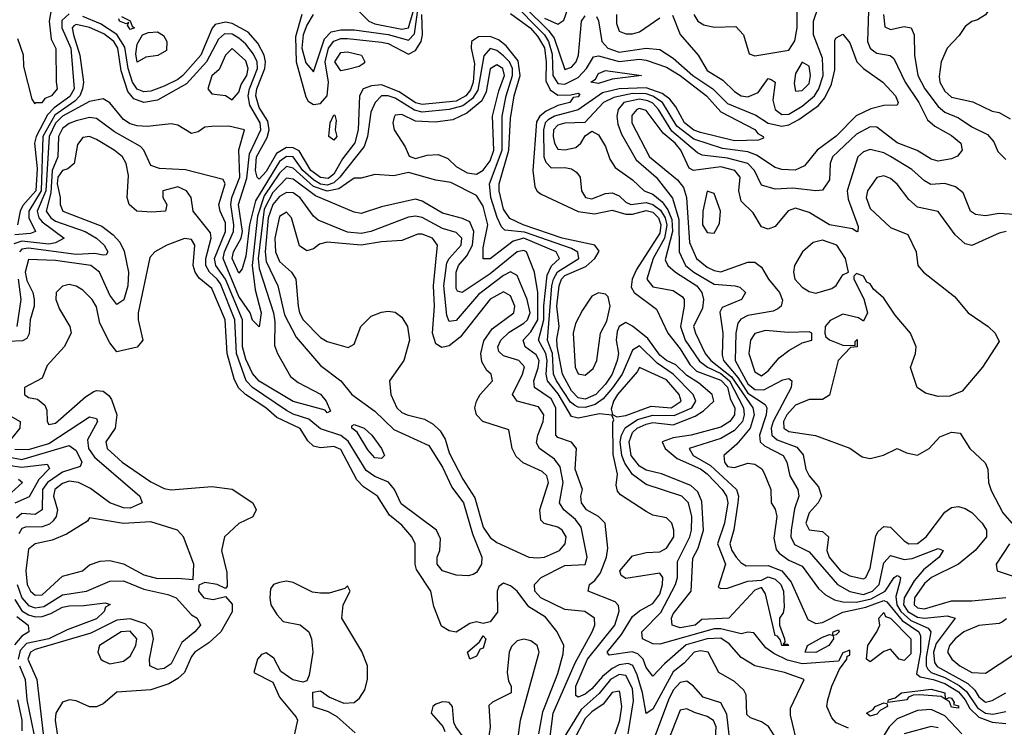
# Model space of a CAD drawing. Header units: inches. Extents: x 2380053 to 2584298, y 380219 to 546618.
# Tile 739 of 788: x 2555364 to 2558265, y 471309 to 473394. Entities that reach past the tile are written whole.
import ezdxf

# ---------------------------------------------------------------- set-up
doc = ezdxf.new("R2010")
doc.units = ezdxf.units.IN
doc.header["$MEASUREMENT"] = 0
doc.layers.add('C5457', color=7, linetype='Continuous')

msp = doc.modelspace()

# ---------------------------------------------------------------- linework, layer by layer
at = {"layer": 'C5457', "color": 2}
for points, elevation in [([(2556312, 473472), (2556392.4, 473390), (2556410, 473382), (2556490, 473366.1), (2556510, 473370.2), (2556550, 473510.3)], 14), ([(2557350.4, 473410), (2557362, 473390), (2557379.5, 473379.5), (2557410, 473372), (2557474.1, 473374.1), (2557497.1, 473350), (2557514, 473294), (2557530, 473288), (2557630, 473304.9), (2557648.3, 473331.7), (2557654.5, 473370), (2557655.8, 473470)], 22), ([(2556810, 473450.3), (2556910.1, 473350), (2556922.7, 473330), (2556932.9, 473292.9), (2556935.1, 473230), (2556950, 473206.3), (2556970, 473204.4), (2557010, 473224.3), (2557034.6, 473250), (2557055.2, 473284.8), (2557070, 473287.9), (2557130, 473271.3), (2557190, 473277.6), (2557210, 473275.4), (2557270, 473254.2), (2557310, 473230.2), (2557388.2, 473170), (2557430, 473122.8), (2557530, 473070.2), (2557538.7, 473058.7), (2557554.8, 473050), (2557555.3, 473044.7), (2557541, 473039), (2557470, 473037.6), (2557370, 473061.7), (2557350, 473068.5), (2557322.5, 473090), (2557297.8, 473137.8), (2557279.6, 473159.6), (2557256.7, 473176.7), (2557210, 473193.2), (2557130, 473190.5), (2557081.3, 473178.7), (2557010, 473129), (2556939.5, 473110), (2556920.9, 473099.1), (2556912.3, 473090), (2556907.3, 473070), (2556908.7, 472990), (2556914.3, 472974.3), (2556930, 472957.4), (2556970, 472959), (2556990, 472954.6), (2557004.9, 472944.9), (2557015.8, 472930), (2557019.1, 472890), (2557031.3, 472870), (2557050, 472866), (2557090, 472882.3), (2557110, 472884.4), (2557130, 472875.6), (2557150, 472856.5), (2557164.9, 472850), (2557210, 472855), (2557230, 472849.6), (2557252.6, 472832.6), (2557266.4, 472810), (2557271.3, 472788.7), (2557264.4, 472750), (2557230.2, 472690), (2557212.4, 472630), (2557230, 472607), (2557290, 472596.4), (2557317, 472577), (2557322, 472570), (2557322, 472550), (2557311, 472490), (2557324.8, 472450), (2557367.6, 472387.6), (2557391.2, 472370), (2557430, 472351.4), (2557455.7, 472330), (2557497, 472250), (2557499.1, 472230), (2557494.2, 472210), (2557470, 472183.7), (2557430, 472159.8), (2557337.1, 472130), (2557348.8, 472110), (2557400, 472080), (2557476, 472010), (2557482.2, 471990), (2557480.6, 471970), (2557468.8, 471891.1), (2557456.5, 471850), (2557462, 471830), (2557475.3, 471810), (2557490, 471793.1), (2557504.7, 471784.7), (2557570, 471785.3), (2557610.1, 471770.1), (2557636.8, 471736.8), (2557686.3, 471626.3), (2557710, 471614.3), (2557730, 471618), (2557790, 471648.6), (2557857.1, 471662.9), (2557910, 471682.8), (2557918.8, 471678.8), (2557963.9, 471623.9), (2558013.5, 471590), (2558018.5, 471578.5), (2558018.5, 471530), (2558006.2, 471466.2), (2558017.4, 471457.4), (2558055.8, 471450), (2558090, 471437.5), (2558130, 471413.7), (2558150, 471390.1), (2558164.2, 471364.2), (2558190, 471338.9), (2558230, 471324.3), (2558270, 471319.6)], 10), ([(2556910, 473398.5), (2556950, 473381.3), (2556967, 473393), (2556993.4, 473466.6)], 18), ([(2557866.3, 473450), (2557862.2, 473330), (2557870.2, 473310.2), (2557881.2, 473301.2), (2557890, 473295.6), (2557928.7, 473288.7), (2557940.3, 473280.3), (2557973.6, 473210), (2558013.8, 473150), (2558039.4, 473099.4), (2558060.3, 473080.2), (2558110, 473053.4), (2558137.3, 473030), (2558141, 473010), (2558127.5, 472992.5), (2558110, 472983.7), (2558070, 472977), (2558050, 472982.9), (2558008.5, 473008.5), (2557950, 473031.2), (2557890, 473077.6), (2557870, 473078.9), (2557830, 473056.4), (2557759.5, 472990), (2557752.2, 472970), (2557750, 472922), (2557730, 472892.3), (2557710, 472889.6), (2557642.5, 472897.5), (2557590, 472895.1), (2557550, 472906.6), (2557529.7, 472950), (2557510, 472970.7), (2557450, 472986.6), (2557374.7, 472994.7), (2557361.6, 473001.6), (2557286, 473066), (2557246, 473130), (2557230, 473148.1), (2557215.3, 473155.3), (2557190, 473160.4), (2557144.6, 473150), (2557127.8, 473130), (2557123.2, 473110), (2557126.3, 473086.3), (2557137.1, 473057.1), (2557181, 472981), (2557239, 472930), (2557288, 472868), (2557305.8, 472805.8), (2557307.3, 472710), (2557325.8, 472670), (2557350, 472650.2), (2557410, 472614.7), (2557472, 472610), (2557485.8, 472605.8), (2557502.8, 472590), (2557490.8, 472570), (2557434, 472546), (2557427.3, 472532.7), (2557435.8, 472470), (2557434.1, 472405.9), (2557437.7, 472390), (2557480.2, 472340.2), (2557510, 472293.6), (2557560.5, 472260.5), (2557565.8, 472250), (2557563.8, 472230), (2557543.5, 472170), (2557546.3, 472150), (2557558.6, 472138.6), (2557613.7, 472110), (2557624.6, 472090), (2557633.8, 472050), (2557657.4, 472010), (2557660.3, 471990), (2557646.9, 471953.1), (2557637.1, 471890), (2557636.5, 471870), (2557647.1, 471847.1), (2557690, 471826), (2557773.4, 471730), (2557810, 471709.3), (2557850, 471700.4), (2557877.4, 471710), (2557896.3, 471730), (2557910, 471793.4), (2557930, 471814.9), (2557970, 471803.2), (2557993.5, 471806.5), (2558070, 471835.5), (2558084.7, 471830), (2558073.4, 471810), (2558026.9, 471773.1), (2557999.7, 471740.3), (2557970.1, 471690), (2557968.6, 471670), (2557980.7, 471650), (2558010, 471633), (2558030, 471630.7), (2558097.2, 471637.2), (2558120.7, 471630), (2558064.3, 471555.7), (2558056.6, 471530), (2558060.1, 471500.1), (2558067.7, 471487.7), (2558157.8, 471437.8), (2558178.2, 471418.2), (2558190, 471398.9), (2558210, 471383.2), (2558230, 471387.6), (2558270, 471410.6)], 18), ([(2558296.1, 473463.9), (2558230, 473437.2), (2558210, 473408.7), (2558186.4, 473393.6), (2558170, 473389.2), (2558150, 473374), (2558132.3, 473347.7), (2558097.3, 473310), (2558079.1, 473270), (2558073, 473227), (2558075.8, 473210), (2558090, 473183.8), (2558110, 473165.7), (2558172.4, 473152.4), (2558230, 473124.9), (2558250, 473121), (2558282.5, 473102.5)], 26), ([(2555510, 473411.5), (2555488.4, 473391.6), (2555488, 473370), (2555515, 473310), (2555524.1, 473190), (2555512.1, 473167.9), (2555465.2, 473134.8), (2555446, 473114), (2555412.5, 473050), (2555408.1, 473030), (2555415.3, 472955.3), (2555411.3, 472890), (2555373, 472847), (2555365, 472830), (2555358, 472790)], 6), ([(2555457, 473423), (2555451.3, 473390), (2555456.8, 473336.8), (2555470.7, 473309.3), (2555471, 473211), (2555474.8, 473190), (2555458, 473170), (2555438.5, 473161.5), (2555429, 473149), (2555411, 473149), (2555410, 473146), (2555400.4, 473160.4), (2555376.4, 473256.4), (2555375.3, 473290), (2555358.3, 473338.3)], 2), ([(2556810, 473412.7), (2556868.4, 473370), (2556890, 473345.2), (2556910.8, 473310.8), (2556915.3, 473270), (2556914, 473214), (2556927.6, 473187.6), (2556950, 473172.1), (2556987.7, 473172.3), (2557010, 473177.3), (2557014.4, 473174.4), (2557010, 473166.9), (2556994.9, 473165.1), (2556984.9, 473150), (2556950, 473141.6), (2556915.3, 473124.7), (2556896.9, 473110), (2556886.7, 473093.3), (2556875.9, 472950), (2556881.7, 472901.7), (2556888.5, 472888.5), (2556900.4, 472880.4), (2557009.4, 472829.3), (2557057.8, 472822.2), (2557110, 472833.1), (2557150, 472821), (2557170, 472820.9), (2557210, 472831.8), (2557230, 472827.1), (2557246.4, 472810), (2557253.3, 472790), (2557250, 472765.1), (2557181.5, 472658.5), (2557168.9, 472630), (2557166.1, 472606.1), (2557174.9, 472590), (2557240.8, 472540.8), (2557273.4, 472470), (2557310, 472424.2), (2557338.2, 472378.2), (2557358.4, 472358.4), (2557430, 472331.6), (2557450, 472310.9), (2557457.9, 472277.9), (2557470.8, 472249.2), (2557470.1, 472229.9), (2557456.1, 472210), (2557430, 472193.1), (2557342.8, 472170), (2557290, 472162.3), (2557257.3, 472150), (2557266, 472130), (2557301.2, 472101.2), (2557370, 472070.9), (2557390, 472056.3), (2557434.4, 472010), (2557446.3, 471990), (2557450.2, 471970), (2557441.2, 471910), (2557420.3, 471850), (2557443.6, 471790), (2557422, 471722), (2557430, 471718), (2557450, 471719.3), (2557510, 471739.5), (2557550, 471742.8), (2557570, 471752.2), (2557590, 471745.3), (2557606.7, 471730), (2557614.3, 471710), (2557616.9, 471663.1), (2557613.7, 471646.3), (2557602.8, 471630), (2557602.8, 471610), (2557617.3, 471570), (2557618.8, 471561.2), (2557614, 471554), (2557626, 471554), (2557630.5, 471549.5), (2557609.7, 471550), (2557605.8, 471565.8), (2557597.2, 471577.2), (2557590, 471579), (2557561.7, 471701.7), (2557550, 471720.9), (2557530, 471713.2), (2557454, 471630), (2557373.7, 471626.3), (2557354, 471610), (2557310, 471601.8), (2557286.6, 471610), (2557284.2, 471630), (2557290, 471643), (2557342.9, 471710), (2557347.7, 471807.7), (2557362.9, 471837.1), (2557379.2, 471890), (2557374.3, 471974.3), (2557362.4, 472002.4), (2557341.6, 472021.6), (2557255.4, 472055.4), (2557210, 472066.6), (2557190, 472078.5), (2557165.8, 472110), (2557160.3, 472150), (2557170, 472177.6), (2557183.9, 472190), (2557210, 472202), (2557230, 472206.9), (2557290, 472200.7), (2557354, 472226), (2557378.9, 472241.1), (2557409.6, 472270), (2557404.2, 472290), (2557364.1, 472324.1), (2557330, 472345.6), (2557297.1, 472377.1), (2557270, 472389.9), (2557250, 472405.8), (2557214.9, 472454.9), (2557170, 472491.5), (2557150, 472502), (2557130.4, 472489.7), (2557124.4, 472475.6), (2557121.7, 472450), (2557128.8, 472410), (2557124.9, 472390), (2557110.2, 472350), (2557090, 472319.8), (2557061.5, 472290), (2557030, 472275.5), (2557010, 472279.4), (2556990, 472300.4), (2556963.7, 472350), (2556947.9, 472432.1), (2556947.1, 472452.9), (2556954, 472490), (2556946.3, 472550), (2556954, 472610), (2556961, 472630), (2556970, 472640.2), (2557032.7, 472667.3), (2557058.9, 472690), (2557071.7, 472711.7), (2557059, 472730), (2556962.9, 472750), (2556848, 472790), (2556808.3, 472808.3), (2556790, 472835.6), (2556776.5, 472890), (2556776.5, 472910), (2556805.5, 473010), (2556810, 473102.8), (2556820.9, 473170), (2556838.9, 473230), (2556832.9, 473272.9), (2556797, 473317), (2556774.8, 473334.8), (2556750, 473344.2), (2556716.1, 473343.9), (2556694.9, 473330), (2556694.3, 473310), (2556703.8, 473263.8), (2556700.4, 473210), (2556692.8, 473187.2), (2556679, 473170), (2556650, 473154.5), (2556550, 473143.8), (2556530, 473149.3), (2556481.9, 473181.9), (2556430, 473202), (2556400.5, 473199.5), (2556376.3, 473190), (2556364.9, 473170), (2556361.4, 473070), (2556351.5, 473031.5), (2556315.5, 472984.5), (2556290, 472939.4), (2556273.4, 472926.6), (2556250, 472929.4), (2556222.3, 472950), (2556187.3, 473007.3), (2556170, 473017), (2556150, 473017.5), (2556120.5, 472999.5), (2556090, 472946.6), (2556070, 472924.4), (2556064, 472930), (2556058.5, 472950), (2556062.1, 472990), (2556092.9, 473047.1), (2556098.9, 473070), (2556095.6, 473095.6), (2556070, 473135.1), (2556059.9, 473170), (2556062.7, 473190), (2556086.1, 473250), (2556088.1, 473270), (2556084.2, 473290), (2556065.3, 473325.3), (2556037.2, 473357.2), (2555990, 473382.9), (2555970, 473387.2), (2555940.3, 473379.7), (2555930.9, 473369.1), (2555898, 473290), (2555845, 473230), (2555830, 473217.7), (2555790, 473197.9), (2555750, 473183.4), (2555730, 473181.7), (2555709.9, 473189.9), (2555696.1, 473210), (2555684.1, 473250), (2555673.7, 473313.7), (2555650.4, 473350.4), (2555601.8, 473381.8), (2555550, 473403.4)], 6), ([(2556228.5, 473410), (2556210, 473378.3), (2556199.8, 473350), (2556195.6, 473310), (2556206.8, 473266.8), (2556230, 473240.4), (2556261.7, 473338.3), (2556281.6, 473358.4), (2556310, 473364.8), (2556350, 473364.4), (2556450, 473350.7), (2556510, 473333.8), (2556527.3, 473352.7), (2556538.1, 473430)], 10), ([(2556853.2, 473430), (2556922.5, 473362.5), (2556939.3, 473339.3), (2556970, 473247.2), (2556990, 473254), (2557003.5, 473270), (2557010.8, 473290), (2557019.7, 473390), (2557030, 473405.5)], 14), ([(2557287.5, 473407.5), (2557310.2, 473350.2), (2557363, 473290), (2557390, 473244.9), (2557436.1, 473216), (2557470, 473182.6), (2557490, 473170.3), (2557510, 473166.5), (2557540.1, 473179.9), (2557570, 473221), (2557578, 473218), (2557590.3, 473210.3), (2557583.4, 473156.6), (2557590.3, 473130), (2557610, 473115.2), (2557630, 473115.9), (2557670, 473139.7), (2557706, 473170), (2557718.8, 473190), (2557731.3, 473230), (2557730, 473281.2), (2557703.1, 473350), (2557703.5, 473390), (2557716.9, 473430)], 18), ([(2555663.6, 473403.6), (2555690, 473390.8), (2555695.3, 473375.3), (2555702, 473370), (2555690, 473365.2), (2555682, 473378), (2555686, 473386), (2555678, 473382), (2555658, 473390), (2555656.4, 473396.4)], 2), ([(2556195.2, 473410), (2556176.5, 473343.5), (2556178.8, 473270), (2556207.2, 473167.2), (2556213.7, 473153.7), (2556230, 473143.8), (2556250, 473147.2), (2556269.8, 473170.2), (2556273.8, 473210), (2556264.5, 473270), (2556273.9, 473310), (2556289.5, 473330.5), (2556310, 473338.5), (2556330, 473338.5), (2556430, 473328.4), (2556450, 473323.8), (2556510, 473292.7), (2556530, 473303.1), (2556547.4, 473330), (2556551.3, 473350), (2556549.2, 473410)], 6), ([(2557063.8, 473403.8), (2557070, 473391.3), (2557079.2, 473330), (2557097, 473310), (2557130, 473298.4), (2557210.3, 473310.3), (2557250, 473306), (2557290, 473280.9), (2557347.2, 473230), (2557406.9, 473190), (2557450, 473147.5), (2557533.3, 473113.3), (2557570, 473089.2), (2557610, 473080.9), (2557630, 473084.6), (2557660.2, 473099.8), (2557718.3, 473141.7), (2557736.5, 473163.5), (2557755.7, 473204.3), (2557766.3, 473246.3), (2557766, 473334), (2557770, 473341), (2557790, 473352), (2557810, 473326), (2557830.4, 473270), (2557850, 473250.4), (2557907.7, 473210), (2557944.9, 473170), (2557953, 473150), (2557950, 473142), (2557910, 473141.6), (2557871.7, 473131.7), (2557829.3, 473110.7), (2557770, 473051.1), (2557714.3, 473010), (2557676.9, 472963.1), (2557648.9, 472951.1), (2557610, 472952.4), (2557590, 472959.1), (2557535.2, 472995.2), (2557510, 473004.5), (2557434.7, 473014.7), (2557350, 473041.9), (2557300.6, 473080.6), (2557257.7, 473150), (2557230, 473168.4), (2557210, 473175.4), (2557170, 473176.9), (2557114.6, 473165.4), (2557084.2, 473150), (2557028.8, 473091.2), (2556970, 473089.6), (2556950, 473083), (2556937, 473070), (2556936, 473050), (2556940.3, 473030), (2556950, 473013), (2556970, 473010.5), (2557002.5, 473017.5), (2557017.2, 473030), (2557030, 473052), (2557050, 473066), (2557070, 473054.8), (2557090, 473021), (2557102.8, 472982.8), (2557118.8, 472958.8), (2557170, 472922), (2557204, 472890), (2557230, 472879.6), (2557257.1, 472857), (2557274.2, 472834.2), (2557285.3, 472805.3), (2557287.5, 472770), (2557266.4, 472686.4), (2557274, 472670), (2557296, 472650), (2557359.1, 472610), (2557374.2, 472590), (2557379.3, 472570), (2557375.9, 472544.1), (2557349.1, 472490), (2557355.5, 472470), (2557383.9, 472410), (2557400.2, 472390), (2557461.8, 472341.8), (2557524.2, 472250), (2557528.6, 472230), (2557516.3, 472190), (2557476.7, 472143.3), (2557438.8, 472110), (2557440.5, 472090), (2557450, 472077.3), (2557470, 472074.8), (2557510, 472087.3), (2557530, 472084), (2557550.4, 472070.3), (2557558, 472058), (2557577.3, 472010), (2557578.8, 471970), (2557590, 471951.3), (2557594.9, 471930), (2557585.8, 471865.8), (2557593, 471833), (2557601.8, 471821.8), (2557630, 471801.7), (2557670, 471783.8), (2557718, 471718), (2557738.8, 471698.9), (2557764.9, 471684.9), (2557790, 471678.8), (2557830, 471677.8), (2557872.9, 471687.1), (2557914.7, 471710), (2557940.9, 471750), (2557950, 471756.4), (2557954.3, 471754.3), (2557959.1, 471750), (2557957.7, 471737.7), (2557945.8, 471694.2), (2557949.1, 471670), (2557960.1, 471650), (2557990, 471623.3), (2558041.3, 471601.3), (2558048.4, 471590), (2558035.4, 471515.4), (2558034.6, 471490), (2558040, 471480), (2558050.3, 471470), (2558090, 471456), (2558132.5, 471432.5), (2558154.1, 471414.1), (2558186.4, 471366.4), (2558210, 471350.1), (2558232, 471348), (2558270, 471355.4)], 14), ([(2557122.4, 473410), (2557122.8, 473382.7), (2557130, 473360.7), (2557150, 473352.7), (2557170, 473352.4), (2557190, 473358.4), (2557250, 473399.5)], 18), ([(2557909.1, 473409.1), (2557913.2, 473373.2), (2557930, 473365.5), (2557970, 473374.4), (2557990.7, 473370), (2557999.3, 473350), (2558000.3, 473290), (2558010.3, 473230), (2558031.4, 473190), (2558070, 473138), (2558090, 473122), (2558130, 473105.2), (2558170, 473078.9), (2558216.2, 473056.2), (2558234.7, 473034.7), (2558246.2, 473006.2), (2558270, 472982)], 22), ([(2557805.8, 471305.8), (2557770, 471322.3), (2557757, 471337), (2557742.2, 471370), (2557745.7, 471390), (2557757.4, 471430), (2557779.6, 471480.4), (2557801.2, 471510), (2557802, 471518), (2557810, 471521), (2557810, 471536), (2557790, 471528.7), (2557776.3, 471503.7), (2557670, 471495.9), (2557626.2, 471506.2), (2557586.1, 471526.1), (2557563, 471543), (2557526.8, 471586.8), (2557510, 471589.4), (2557490, 471584.7), (2557430, 471598.9), (2557410, 471598.6), (2557250, 471554), (2557230, 471555.1), (2557199.5, 471570), (2557197.6, 471590), (2557253.3, 471646.7), (2557296.8, 471730), (2557302.1, 471750), (2557302.6, 471797.4), (2557339.1, 471870), (2557344, 471890), (2557344.4, 471930), (2557335.1, 471970), (2557314.7, 471990), (2557210, 472024.8), (2557170, 472054.2), (2557147.6, 472087.6), (2557138.8, 472110), (2557133.8, 472150), (2557137.3, 472170), (2557148.6, 472191.5), (2557184.1, 472215.9), (2557230, 472229.1), (2557292.5, 472227.5), (2557344.8, 472250), (2557356.8, 472270), (2557348.8, 472290), (2557290, 472349.8), (2557242.2, 472382.2), (2557190, 472433.1), (2557170, 472420.7), (2557139.5, 472350), (2557110.9, 472309.1), (2557083.1, 472276.9), (2557059.7, 472260.3), (2557030, 472251), (2557010, 472252.3), (2556998.5, 472258.4), (2556987.5, 472267.5), (2556945.8, 472330), (2556936.9, 472350), (2556933.6, 472410), (2556919.3, 472450), (2556932.4, 472610), (2556937.1, 472630), (2556949.1, 472650.9), (2557011.9, 472690), (2557008.8, 472708.8), (2556990, 472719.9), (2556851.5, 472768.5), (2556793.9, 472773.9), (2556783.9, 472783.9), (2556771, 472811), (2556752.5, 472870), (2556748.4, 472910), (2556785.8, 473010), (2556786.1, 473110), (2556797.3, 473170), (2556816.6, 473230), (2556816.2, 473250), (2556807.4, 473270), (2556790, 473288.2), (2556770, 473303.1), (2556750, 473309.7), (2556731.8, 473288.2), (2556713.9, 473186.1), (2556698.5, 473161.5), (2556670, 473140.7), (2556630, 473129.9), (2556550, 473121.6), (2556527.8, 473127.8), (2556470, 473163.2), (2556450, 473169.8), (2556430, 473169.7), (2556411.7, 473150), (2556398.6, 473121.4), (2556388.7, 473050), (2556379.1, 473020.9), (2556307.7, 472930), (2556290, 472913.8), (2556270, 472906.1), (2556250, 472909.9), (2556230, 472921.8), (2556198.3, 472950), (2556170, 472989.8), (2556150, 472991.1), (2556130, 472976.2), (2556059.2, 472860.8), (2556040.7, 472790), (2556030, 472697.2), (2556019.6, 472660.4), (2556010, 472647), (2555989.9, 472690), (2555994.5, 472710), (2556016.9, 472750), (2556020.4, 472770), (2556008.3, 472850), (2556033.3, 472926.7), (2556040.9, 472999.1), (2556074.6, 473070), (2556072.9, 473090), (2556042, 473142), (2556037.5, 473170), (2556041, 473190), (2556064.5, 473250), (2556063.6, 473270), (2556052.6, 473292.6), (2556030, 473322.4), (2556010, 473340.2), (2555990, 473351.3), (2555967.8, 473352.2), (2555950, 473337.3), (2555914, 473270), (2555855.2, 473204.8), (2555770, 473157.2), (2555730, 473150.6), (2555700.8, 473160.8), (2555682.3, 473182.3), (2555663.4, 473243.4), (2555653.5, 473310), (2555641, 473330), (2555612.2, 473352.2), (2555570, 473371.1), (2555530, 473379.8), (2555523.8, 473376.2), (2555519.1, 473370), (2555522.8, 473350), (2555541.6, 473290), (2555551.9, 473210), (2555549.5, 473190), (2555541.2, 473170), (2555526.1, 473153.9), (2555467.4, 473112.5), (2555432, 473050), (2555427.3, 472890), (2555390.7, 472830), (2555390.9, 472810), (2555410.3, 472770), (2555395.7, 472764.2), (2555350, 472759.9)], 10), ([(2557657.6, 471250), (2557635.5, 471344.5), (2557635.1, 471364.9), (2557675.3, 471450), (2557618, 471470), (2557530, 471489.7), (2557490, 471514.3), (2557454.5, 471554.5), (2557430, 471571.3), (2557390, 471569.9), (2557327.7, 471552.3), (2557263.7, 471496.3), (2557230, 471459.5), (2557210, 471485.2), (2557201.5, 471510), (2557185.3, 471525.3), (2557169.1, 471530.9), (2557101, 471521), (2557095.1, 471530), (2557137.4, 471582.6), (2557170, 471635.8), (2557190, 471652.2), (2557230, 471673.7), (2557250, 471701.6), (2557258.5, 471730), (2557259.5, 471750), (2557250, 471762.7), (2557150, 471747.8), (2557136, 471756), (2557132.3, 471770), (2557170, 471813.7), (2557210, 471823.7), (2557250, 471825.5), (2557270, 471837.1), (2557291.3, 471870), (2557291.8, 471890), (2557286, 471910), (2557270, 471926), (2557230, 471934.5), (2557210, 471944.5), (2557134.2, 471994.2), (2557125.1, 472005.1), (2557122, 472022), (2557125.1, 472054.9), (2557112.9, 472113), (2557111.4, 472208.5), (2557114.6, 472214.6), (2557109.2, 472229.2), (2557072.4, 472232.4), (2557010, 472219.8), (2556990, 472225.1), (2556951.2, 472291.2), (2556919, 472330), (2556914.9, 472350), (2556917.9, 472390), (2556914.7, 472410), (2556893.2, 472450), (2556908.6, 472510), (2556908.7, 472551.3), (2556918.5, 472641.5), (2556931.4, 472668.6), (2556954.7, 472690), (2556945.1, 472710), (2556850, 472749.9), (2556818.6, 472741.4), (2556750, 472689.7), (2556730, 472689.4), (2556730, 472722), (2556743.8, 472790), (2556730, 472845.1), (2556710, 472876), (2556634.6, 472914.6), (2556590, 472921.2), (2556510, 472944), (2556466.4, 472933.6), (2556410, 472938), (2556370, 472927.3), (2556350, 472927.3), (2556304.1, 472895.9), (2556270, 472888.7), (2556230, 472902.2), (2556170, 472956.8), (2556150, 472961.5), (2556130, 472942.3), (2556084.5, 472875.5), (2556065, 472815), (2556049, 472670), (2556058.1, 472598.1), (2556075.8, 472530), (2556070, 472488.7), (2556050, 472509), (2556043.1, 472530), (2556010, 472578.5), (2555963.2, 472690), (2555967.5, 472710), (2555993.6, 472770), (2555994.9, 472790), (2555985.9, 472850), (2555989.1, 472870), (2556012.5, 472930), (2556009.4, 473010.6), (2556026, 473070), (2555980.2, 473080.2), (2555930, 473079.3), (2555910, 473077.2), (2555890, 473064), (2555870, 473059), (2555830, 473082.9), (2555810, 473087.8), (2555739.7, 473079.7), (2555710, 473081.1), (2555690, 473087.1), (2555670, 473099.6), (2555630, 473149.4), (2555610, 473160.9), (2555570, 473152.8), (2555489.8, 473110.2), (2555470, 473088.8), (2555450.7, 473050), (2555441.3, 472890), (2555415.1, 472830), (2555420.2, 472810), (2555430, 472798.9), (2555494.8, 472750), (2555470, 472736.4), (2555450, 472732.7), (2555370, 472741.8), (2555346.7, 472733.3)], 14), ([(2558310, 472818.7), (2558250, 472822.6), (2558210, 472816.2), (2558180.1, 472820.1), (2558166, 472830), (2558144.2, 472884.2), (2558122, 472902), (2558090, 472911.2), (2558048.6, 472908.6), (2558030, 472919.6), (2557993.2, 472953.2), (2557930, 472991.1), (2557910, 473001.7), (2557870, 473011.5), (2557850, 473004.5), (2557833.4, 472990), (2557802.3, 472890), (2557805.2, 472865.2), (2557834.8, 472785.2), (2557834, 472770), (2557831.2, 472768.9), (2557818, 472778), (2557750, 472789.7), (2557690, 472826.3), (2557650, 472838.4), (2557628.8, 472831.2), (2557590, 472785.2), (2557570, 472777.2), (2557550, 472784), (2557525.1, 472825.1), (2557490, 472859.3), (2557483.1, 472890), (2557486.9, 472930), (2557471.4, 472950), (2557430, 472960.3), (2557349.7, 472949.7), (2557337.1, 472957.1), (2557311.7, 473010), (2557295.3, 473030), (2557259.9, 473059.9), (2557210, 473126.9), (2557190, 473132.7), (2557183, 473130), (2557167.7, 473112.3), (2557168.1, 473090), (2557220.2, 472990), (2557302, 472922), (2557320, 472900), (2557329.2, 472870), (2557337.3, 472737.3), (2557358, 472690), (2557390, 472664.9), (2557410, 472654.9), (2557430, 472651.4), (2557510, 472679.5), (2557530, 472679.3), (2557550, 472664.9), (2557570.3, 472630), (2557603.1, 472590), (2557612.2, 472567.8), (2557607.7, 472550), (2557598, 472542), (2557584.6, 472535.4), (2557510, 472522), (2557488.5, 472511.5), (2557480.2, 472499.8), (2557473.8, 472470), (2557472.1, 472390), (2557510, 472320.6), (2557530, 472303.9), (2557556.9, 472303.1), (2557612.8, 472332.8), (2557630, 472336.3), (2557638.8, 472330), (2557637.1, 472310), (2557584.1, 472210), (2557577.9, 472190), (2557580.2, 472170), (2557595.9, 472155.9), (2557654.4, 472134.4), (2557672.3, 472112.3), (2557680.3, 472070), (2557690.3, 472050.3), (2557718, 472018), (2557726.4, 471990), (2557717.1, 471970), (2557690, 471940.9), (2557680.3, 471910), (2557690, 471890.7), (2557730, 471885.5), (2557747.7, 471870), (2557742.3, 471830), (2557749.1, 471810), (2557783.1, 471770), (2557810, 471754.9), (2557850, 471746.4), (2557857.2, 471750), (2557870, 471778), (2557887.1, 471872.9), (2557894, 471886), (2557910, 471900.5), (2557930, 471898.4), (2557970, 471858.4), (2557984, 471850), (2558010, 471850.3), (2558035.4, 471870), (2558090, 471943), (2558110, 471956.3), (2558130, 471959.1), (2558150, 471953.4), (2558170, 471942), (2558200.5, 471910), (2558212.7, 471890), (2558212.7, 471870), (2558179.5, 471830), (2558130.2, 471789.8), (2558050.4, 471750), (2558030, 471732.9), (2558000.7, 471690), (2557999.6, 471670), (2558010, 471661.3), (2558030, 471657.8), (2558110, 471682), (2558170, 471682), (2558270, 471691.8)], 22), ([(2557596.8, 471270), (2557570.8, 471310.8), (2557550, 471325.1), (2557517.2, 471337.2), (2557507, 471347), (2557504.8, 471404.8), (2557498.3, 471418.3), (2557470, 471443.7), (2557424, 471470), (2557392.7, 471530), (2557370, 471534.5), (2557351, 471530), (2557322.4, 471497.6), (2557290, 471472.1), (2557230, 471362.4), (2557210, 471349.2), (2557199.4, 471410), (2557183.3, 471463.3), (2557170.4, 471490.5), (2557156.9, 471496.9), (2557130, 471492.7), (2557110, 471482.3), (2557081, 471459), (2557050, 471421.8), (2557030, 471406), (2557010, 471397.6), (2557002.7, 471402.7), (2557002.5, 471430), (2557036.8, 471510), (2557117.4, 471610), (2557130.9, 471650.9), (2557128.2, 471668.2), (2557118.9, 471678.9), (2557039.3, 471710), (2557042.7, 471730), (2557058.4, 471741.6), (2557075.6, 471764.4), (2557093, 471810), (2557097, 471837), (2557089.4, 471910), (2557069.3, 471930), (2557034.5, 471950), (2557019.6, 471970), (2557017.6, 471990), (2557022.9, 472010), (2557000.4, 472070), (2557004.5, 472130), (2556989.6, 472149.6), (2556950, 472162.9), (2556943.6, 472170), (2556943.5, 472250), (2556930, 472276.4), (2556880.5, 472310), (2556878.7, 472330), (2556892.1, 472367.9), (2556894.7, 472390), (2556886.1, 472406.1), (2556853.6, 472430), (2556847.8, 472450), (2556870, 472474.7), (2556890.6, 472509.4), (2556890.4, 472590.5), (2556880.5, 472650), (2556857, 472710), (2556850, 472714.3), (2556830, 472709.7), (2556750, 472645.7), (2556668, 472590), (2556654.5, 472594.5), (2556650, 472602), (2556649.8, 472650), (2556657.2, 472670), (2556681.8, 472698.2), (2556698.4, 472730), (2556702.5, 472770), (2556690, 472798.7), (2556668.8, 472808.8), (2556610, 472824), (2556550, 472859.1), (2556530, 472865.7), (2556430, 472842.4), (2556370, 472822.9), (2556350, 472827), (2556235.2, 472875.2), (2556170, 472924), (2556150, 472927.1), (2556110, 472884.7), (2556084.5, 472835.5), (2556067.1, 472690), (2556070, 472660.7), (2556112.3, 472530), (2556116.1, 472503.9), (2556114.4, 472434.4), (2556123.7, 472410), (2556162.2, 472342.2), (2556184.9, 472324.9), (2556250, 472290.4), (2556267.3, 472270), (2556279.8, 472240.2), (2556270, 472235.3), (2556263.7, 472243.7), (2556170, 472268.7), (2556070, 472328.9), (2556050, 472351.3), (2556030, 472393.3), (2556021, 472430), (2556020.7, 472510), (2555970.4, 472630), (2555942.1, 472670), (2555938.3, 472690), (2555970.5, 472770), (2555970, 472796), (2555954.7, 472830), (2555950.9, 472850), (2555969.5, 472910), (2555963.7, 472923.7), (2555852.1, 472952.1), (2555775.8, 472955.8), (2555750, 472964.5), (2555729.7, 473009.8), (2555720.1, 473020.1), (2555643.3, 473063.3), (2555590, 473103.5), (2555570, 473106.2), (2555530, 473096.5), (2555510, 473088.6), (2555490, 473073.5), (2555478.8, 473050), (2555476.5, 472990), (2555460.1, 472950), (2555456, 472884), (2555442.5, 472830), (2555455.8, 472810), (2555470, 472800.2), (2555557.1, 472770), (2555590.8, 472750.8), (2555613.4, 472730), (2555624, 472710), (2555618.4, 472701.6), (2555610, 472700.7), (2555585.5, 472705.5), (2555530, 472702.5), (2555390, 472720.4), (2555370, 472718.3), (2555363, 472710)], 18), ([(2556925.7, 471274.3), (2556936.2, 471350), (2557001.1, 471498.9), (2557051.3, 471590), (2557058.4, 471610), (2557058, 471630), (2557029.7, 471649.7), (2556970, 471656.3), (2556899.5, 471690), (2556882, 471710), (2556880.5, 471730), (2556900.9, 471750), (2556970, 471785.5), (2557030, 471788.4), (2557036.3, 471810), (2557018.5, 471898.5), (2557001.4, 471921.4), (2556967.6, 471950), (2556954.3, 471970), (2556965.8, 472030), (2556956.2, 472076.2), (2556939.5, 472099.5), (2556895.6, 472130), (2556887.3, 472147.3), (2556890.9, 472170), (2556906.4, 472210), (2556908.4, 472230), (2556892.9, 472252.9), (2556829.8, 472269.8), (2556816.3, 472290), (2556846, 472350), (2556851.6, 472371.6), (2556834.5, 472390), (2556790, 472403.5), (2556776.1, 472416.1), (2556772.8, 472430), (2556781.7, 472450), (2556806.2, 472473.8), (2556850, 472499.7), (2556860.3, 472510), (2556867.8, 472530), (2556859.3, 472570), (2556830, 472640.7), (2556810, 472650.9), (2556790, 472640.8), (2556715.7, 472584.3), (2556650, 472508.2), (2556630, 472504.5), (2556622.9, 472522.9), (2556613.7, 472610), (2556622.7, 472677.3), (2556629.3, 472690.8), (2556665.1, 472730), (2556666.9, 472750), (2556650, 472766.9), (2556610, 472779.3), (2556550, 472810.9), (2556530, 472815.6), (2556510, 472812.1), (2556398.8, 472770), (2556370, 472764.6), (2556330, 472767.9), (2556243.7, 472803.7), (2556230, 472815.1), (2556190, 472869.6), (2556170, 472884.4), (2556150, 472884.8), (2556130, 472872.8), (2556110, 472849.7), (2556096.2, 472810), (2556087.7, 472710), (2556090, 472682), (2556124.7, 472610), (2556144.1, 472524.2), (2556178.9, 472458.9), (2556250, 472374.8), (2556310.7, 472330), (2556342.8, 472290), (2556410, 472240.5), (2556466.4, 472186.4), (2556570, 472139.5), (2556610, 472075.8), (2556637, 472016.9), (2556671.3, 471970), (2556698.7, 471878.7), (2556725.3, 471810), (2556724.4, 471790), (2556710, 471765.2), (2556700.5, 471759.5), (2556685.2, 471754.8), (2556650, 471757), (2556610, 471769.6), (2556594.5, 471790), (2556594, 471810), (2556601.6, 471830), (2556603.9, 471863.9), (2556592.3, 471890), (2556487.6, 471967.6), (2556468, 472010), (2556450.9, 472030.9), (2556410, 472047.6), (2556385.2, 472065.2), (2556331.9, 472151.9), (2556310, 472169), (2556250, 472188.4), (2556216.4, 472216.5), (2556170, 472231.5), (2556150, 472242.9), (2556049.9, 472309.9), (2556031.5, 472330), (2556002.5, 472410), (2555998.1, 472510), (2555955.4, 472615.4), (2555946, 472630), (2555923.1, 472650), (2555912.7, 472670), (2555912.5, 472690), (2555928.7, 472750), (2555926.2, 472766.2), (2555875.1, 472830), (2555869, 472870), (2555856, 472890), (2555830, 472902), (2555786, 472890), (2555786, 472870), (2555798, 472850), (2555794, 472830), (2555753.3, 472826.7), (2555709.2, 472830), (2555686.6, 472850), (2555680.9, 472870), (2555684.5, 472935.5), (2555677.6, 472970), (2555667, 472990), (2555642.7, 473010), (2555590, 473040.7), (2555570, 473049.5), (2555550, 473046.6), (2555534, 473026), (2555524.4, 472970), (2555505.7, 472954.3), (2555490, 472949.7), (2555476.1, 472930), (2555474.4, 472910), (2555483.6, 472870), (2555483.1, 472850), (2555490.7, 472830), (2555606.2, 472786.2), (2555639.8, 472759.8), (2555658.6, 472738.6), (2555671.7, 472711.7), (2555684.5, 472650), (2555682.4, 472610), (2555671, 472569), (2555650, 472554.5), (2555630, 472582), (2555599.2, 472650), (2555574, 472670), (2555470, 472684.8), (2555390, 472687.3), (2555380.2, 472650), (2555385.3, 472625.3), (2555402.4, 472590), (2555407.1, 472570), (2555406.7, 472550), (2555394.9, 472510), (2555391.7, 472468.3), (2555384.9, 472455.1), (2555372.5, 472447.5), (2555330, 472446.3)], 22), ([(2558270.4, 472769.6), (2558250, 472765.1), (2558170, 472729), (2558150, 472733.2), (2558120.1, 472760.1), (2558070, 472829), (2558010, 472842), (2557984.4, 472864.4), (2557950, 472909.3), (2557930, 472926.6), (2557910, 472934), (2557890, 472929.4), (2557862.4, 472890), (2557858.4, 472870), (2557870, 472837.3), (2557930, 472782), (2557981, 472761), (2558005.5, 472710), (2558010.7, 472670), (2558027.3, 472650), (2558118.8, 472578.8), (2558158.8, 472530), (2558218, 472490), (2558238, 472470), (2558250, 472446), (2558201, 472370), (2558140.7, 472299.3), (2558104.7, 472284.7), (2558070, 472284), (2558033.6, 472293.6), (2558008.7, 472310), (2557988.8, 472368.9), (2558004, 472410), (2558006, 472430), (2557989.4, 472470), (2557943.9, 472523.9), (2557910, 472573.2), (2557880.2, 472600.2), (2557870, 472615.3), (2557860.2, 472620.2), (2557850, 472638), (2557830, 472646), (2557822, 472638), (2557822, 472630), (2557851.6, 472571.6), (2557862, 472530), (2557850, 472506), (2557835.3, 472515.3), (2557790, 472526.6), (2557752.3, 472507.7), (2557737.3, 472490), (2557736, 472470), (2557739.6, 472459.6), (2557750.6, 472450.6), (2557790, 472434.8), (2557826, 472434), (2557826, 472446), (2557832, 472452), (2557832, 472430), (2557812, 472428), (2557776, 472390), (2557750, 472288), (2557730, 472275.3), (2557690, 472275.1), (2557650, 472257.7), (2557624.7, 472230), (2557614.9, 472210), (2557615.8, 472190), (2557630, 472180.2), (2557708.7, 472168.7), (2557810, 472131.3), (2557846.4, 472106.4), (2557870, 472101), (2557909.1, 472110.9), (2557950, 472130.8), (2557977.3, 472117.3), (2558010, 472110.8), (2558044, 472130), (2558075.1, 472164.9), (2558110, 472178.8), (2558135.3, 472175.3), (2558164, 472130), (2558208.6, 472088.6), (2558216.4, 472070), (2558218.7, 472030), (2558226.4, 472006.4), (2558260.8, 471940.8), (2558288, 471910)], 26), ([(2556893.3, 471290), (2556905.5, 471354.5), (2556950, 471467.3), (2556965.1, 471525.1), (2556967.6, 471550), (2556947.8, 471590), (2556913.8, 471633.8), (2556864.1, 471664.1), (2556830, 471709.6), (2556810, 471725.6), (2556790, 471733.6), (2556775.9, 471724.1), (2556770.6, 471710), (2556771.9, 471648.2), (2556750, 471619.3), (2556730, 471615.1), (2556710, 471619.5), (2556690, 471614.5), (2556650, 471589.3), (2556630, 471592.7), (2556606.6, 471606.6), (2556584.5, 471664.5), (2556575.6, 471710), (2556533.7, 471773.7), (2556529.6, 471790), (2556529.6, 471849.6), (2556519.5, 471870), (2556490, 471904.5), (2556454, 471934), (2556418.7, 471990), (2556377.2, 472017.3), (2556357.7, 472037.7), (2556310, 472127.3), (2556290, 472136.4), (2556250, 472132.8), (2556230, 472137.6), (2556213.3, 472153.3), (2556190, 472189.6), (2556122.2, 472222.3), (2556089.7, 472250), (2556029.2, 472289.2), (2556009.2, 472309.2), (2555995.9, 472335.9), (2555975.4, 472410), (2555969.7, 472510), (2555930, 472602.4), (2555892.9, 472632.9), (2555881.2, 472650), (2555875.6, 472670), (2555879.6, 472730), (2555870, 472746), (2555850, 472749.4), (2555798, 472730), (2555762, 472710), (2555747.1, 472692.9), (2555712.7, 472530), (2555713, 472510), (2555726.8, 472450), (2555710, 472429.2), (2555650, 472415.3), (2555630, 472442), (2555600.1, 472500.1), (2555590, 472548), (2555578, 472570), (2555550, 472597.2), (2555530, 472609), (2555510, 472614), (2555490, 472608.7), (2555471.3, 472590), (2555470.8, 472570), (2555481.1, 472541.1), (2555511.3, 472490), (2555516, 472470), (2555494.8, 472430), (2555445.1, 472374.9), (2555430, 472338), (2555378, 472310), (2555378, 472290), (2555390, 472281), (2555416, 472276), (2555438, 472258), (2555443.5, 472243.5), (2555444.9, 472210), (2555450, 472201), (2555470, 472205.5), (2555557.5, 472282.5), (2555582, 472298), (2555590, 472301.6), (2555610, 472299.1), (2555627, 472287), (2555634.9, 472274.9), (2555650.4, 472230), (2555644.9, 472190), (2555618, 472150), (2555621.6, 472130), (2555666, 472090), (2555750, 472032.2), (2555790, 472012.2), (2555810, 472008.9), (2555930, 472018.7), (2555990, 472010.4), (2556051, 471970), (2556061, 471950), (2556050.6, 471929.4), (2556010, 471909.2), (2555967.3, 471870), (2555958.8, 471830), (2555974.8, 471765.2), (2555975.3, 471724.7), (2555970, 471718), (2555946, 471730), (2555910, 471735.3), (2555892, 471728), (2555891.3, 471710), (2555906.8, 471690), (2555934.5, 471685.5), (2555970, 471694), (2555990, 471672), (2555990.5, 471649.5), (2555956.4, 471590), (2555921.8, 471558.2), (2555880.4, 471530), (2555870, 471517), (2555849.3, 471470.7), (2555830, 471452.8), (2555803.2, 471436.8), (2555750, 471419.7), (2555650, 471412.3), (2555610, 471378), (2555590, 471369.3), (2555570, 471369.3), (2555530, 471386.6), (2555510.7, 471389.3), (2555490, 471382.7), (2555470.5, 471350), (2555469, 471330), (2555474.9, 471290)], 26), ([(2555359.1, 472630), (2555367.5, 472570), (2555355.2, 472490)], 18), ([(2555290, 472252.3), (2555365.3, 472210), (2555364.9, 472190), (2555332.4, 472150)], 22), ([(2555350, 472128.6), (2555390, 472128), (2555450, 472145.3), (2555570, 472223.8), (2555590, 472218.8), (2555593.4, 472210), (2555564, 472156), (2555566.5, 472130), (2555584.9, 472104.9), (2555718, 471990), (2555724.9, 471970), (2555690, 471954.7), (2555670, 471956), (2555629.9, 471969.9), (2555572.6, 472012.6), (2555537, 472030), (2555510, 472034.2), (2555490, 472027.1), (2555467.1, 472010), (2555463.9, 471990), (2555475.6, 471950), (2555471.7, 471930), (2555462.7, 471917.3), (2555452.2, 471907.8), (2555430, 471899.8), (2555380.9, 471899.1), (2555370, 471894.8), (2555361.4, 471878.6)], 22), ([(2555330, 472106.4), (2555370, 472098.4), (2555510, 472139), (2555530, 472124.4), (2555546.7, 472090), (2555542.5, 472077.5), (2555490, 472061), (2555446, 472030), (2555431.7, 472010), (2555430, 471949.6), (2555410, 471936), (2555370, 471939.3), (2555354.4, 471925.6)], 18), ([(2555330, 472081.6), (2555370, 472075.3), (2555444.5, 472084.5), (2555451.9, 472071.8), (2555420.8, 472039.2), (2555392.4, 471987.6), (2555350, 471969.8)], 14), ([(2555360.3, 472040.3), (2555372, 472030), (2555339.6, 472000.4)], 10), ([(2558280.3, 471850), (2558241, 471790), (2558244.7, 471770), (2558338.7, 471738.7)], 26), ([(2555356.6, 471730), (2555370.2, 471690), (2555390, 471667.9), (2555410, 471660.5), (2555435.5, 471664.4), (2555490, 471698.8), (2555561.2, 471710), (2555630, 471739.6), (2555670, 471740.2), (2555730, 471715.9), (2555800.4, 471700.4), (2555825.5, 471690), (2555870, 471640.4), (2555887.3, 471630), (2555896.3, 471610), (2555880.5, 471590), (2555841.4, 471558.6), (2555810, 471495.6), (2555790, 471482.6), (2555770, 471479.6), (2555747.3, 471490), (2555746.6, 471510), (2555758.7, 471570), (2555753.8, 471593.8), (2555733.3, 471613.3), (2555690, 471628.2), (2555650, 471625), (2555573.2, 471586.7), (2555410, 471538.3), (2555395.6, 471530), (2555387.9, 471510), (2555414.9, 471450), (2555433.4, 471290)], 22), ([(2556352.5, 471292.5), (2556299.3, 471339.3), (2556274, 471354), (2556229.2, 471369.2), (2556228, 471412), (2556250, 471416), (2556277.3, 471397.3), (2556319.6, 471379.6), (2556350, 471382), (2556365.2, 471394.8), (2556381.2, 471418.8), (2556389.3, 471450), (2556389.3, 471490), (2556371.9, 471531.9), (2556313.2, 471630), (2556317.2, 471670), (2556338, 471710), (2556330, 471726), (2556322, 471718), (2556275.9, 471704.1), (2556250, 471703.7), (2556227.3, 471707.3), (2556170, 471736), (2556150, 471739.3), (2556130, 471736), (2556112, 471730), (2556103.5, 471716.5), (2556100.7, 471690), (2556104, 471670), (2556121.4, 471641.4), (2556140.7, 471620.7), (2556190, 471611), (2556216, 471590), (2556224, 471570), (2556227.7, 471530), (2556217.3, 471462.7), (2556210, 471446), (2556198, 471442), (2556169.1, 471449.1), (2556133.2, 471473.2), (2556112.5, 471512.5), (2556090, 471528.7), (2556076.9, 471523.1), (2556064.7, 471510), (2556054, 471470), (2556110, 471442), (2556130, 471398), (2556179.1, 471339.1), (2556182.8, 471330), (2556174, 471290)], 30), ([(2555350, 471685.5), (2555370, 471651.9), (2555390, 471639.8), (2555410, 471634.5), (2555430, 471635.5), (2555456.1, 471643.9), (2555490, 471662.6), (2555510, 471666.9), (2555552.7, 471667.3), (2555615.9, 471675.9), (2555630.9, 471670.9), (2555616.8, 471663.2), (2555612.7, 471650), (2555590, 471628.8), (2555503.7, 471596.4), (2555450, 471569.9), (2555384.2, 471555.8), (2555365.2, 471534.8), (2555359.8, 471510)], 18), ([(2555355.6, 471635.6), (2555388.7, 471610), (2555390.6, 471590), (2555370, 471577.2), (2555348.3, 471551.7)], 14), ([(2558271.4, 471628.6), (2558259.9, 471620.1), (2558250, 471614.7), (2558190, 471608.5), (2558146.4, 471590), (2558120.3, 471570), (2558103.7, 471550), (2558098, 471530), (2558110.7, 471510), (2558134, 471490), (2558170, 471470.4), (2558210, 471468.2), (2558290, 471521.6)], 22), ([(2556829, 471250), (2556839.3, 471330), (2556894.5, 471530), (2556888.7, 471550), (2556870, 471564), (2556850, 471569), (2556830, 471564), (2556813.2, 471546.8), (2556806, 471530), (2556800.7, 471470), (2556804.7, 471444.7), (2556812, 471430), (2556812, 471410), (2556756.9, 471383.1), (2556746.8, 471373.2), (2556750.7, 471309.3), (2556744.7, 471270)], 30), ([(2555363.2, 471490), (2555379.8, 471450), (2555385.5, 471390), (2555406, 471290)], 18), ([(2557156.8, 471290), (2557172.9, 471387.1), (2557170, 471422.7), (2557150, 471461.5), (2557130, 471464), (2557105.2, 471450), (2557071.4, 471408.6), (2557018.6, 471361.4), (2556957.7, 471262.3)], 22), ([(2557456.2, 471270), (2557448, 471348), (2557430, 471380.5), (2557377.6, 471397.6), (2557349.8, 471429.8), (2557330, 471444.4), (2557310, 471441), (2557290, 471418.3), (2557275.8, 471390), (2557230.9, 471269.1)], 22), ([(2557118.7, 471290), (2557132.4, 471330), (2557138.7, 471370), (2557132.5, 471412.5), (2557130, 471415.6), (2557110, 471411.1), (2557083, 471377), (2557050, 471354.6), (2557030, 471334.5), (2556995.5, 471270)], 26), ([(2555358, 471390), (2555370.2, 471329.8), (2555370, 471298)], 14), ([(2556679, 471270), (2556648.7, 471310), (2556643.2, 471323.2), (2556639, 471370), (2556630, 471382), (2556623.1, 471383.1), (2556610, 471384), (2556590, 471377.2), (2556581, 471370), (2556576, 471350), (2556610.8, 471310.8), (2556616.8, 471296.8)], 30), ([(2558091.1, 471391.9), (2558091.2, 471391.1), (2558091.8, 471391.5)], 6), ([(2558091.8, 471391.5), (2558091.1, 471391.9)], 6), ([(2557411, 471230), (2557415.8, 471310), (2557408.6, 471328.6), (2557390, 471341.1), (2557352, 471352), (2557330, 471363.7), (2557310, 471359), (2557259.6, 471230)], 26), ([(2558140.3, 471290), (2558090, 471342.2), (2558050, 471361.1), (2558010, 471358.5), (2557950, 471334), (2557926, 471310), (2557910, 471284.5)], 10), ([(2558070, 471307), (2558050, 471311.6), (2557970, 471289.6)], 14)]:
    msp.add_lwpolyline(points, dxfattribs=dict(at, elevation=elevation))
for points, elevation in [([(2555710, 473269), (2555706.7, 473293.3), (2555710, 473322), (2555726, 473350), (2555743.2, 473356.8), (2555770, 473358.8), (2555787.5, 473347.5), (2555797.3, 473330), (2555796.3, 473303.7), (2555770.9, 473289.1), (2555736, 473284)], 2), ([(2555990, 473309.4), (2555970.6, 473290), (2555952.2, 473247.8), (2555930, 473228.7), (2555918.8, 473190), (2555930, 473176), (2555970.6, 473170.6), (2555990, 473158), (2556010, 473180.7), (2556017, 473203), (2556033.4, 473230), (2556037.4, 473250), (2556030, 473273)], 14), ([(2556310, 473243.7), (2556292.7, 473270), (2556310, 473298), (2556330, 473299.3), (2556371, 473290), (2556381, 473270), (2556376.3, 473263.7), (2556364, 473256), (2556330, 473247.3)], 2), ([(2557670, 473269.2), (2557650, 473235.3), (2557645.9, 473205.8), (2557650, 473184), (2557670, 473185.3), (2557690, 473206), (2557694.7, 473230), (2557690, 473257.2)], 22), ([(2556770, 473261), (2556750, 473249.6), (2556738.4, 473181.6), (2556725.4, 473154.7), (2556681.7, 473118.3), (2556640.7, 473099.3), (2556587.8, 473092.3), (2556530, 473095.3), (2556490, 473115.1), (2556470, 473112.7), (2556467.1, 473107.1), (2556464, 473090), (2556467.3, 473070), (2556499.8, 473019.8), (2556511.6, 472991.6), (2556530, 472984.7), (2556564.7, 472995.3), (2556596.9, 472996.9), (2556625.4, 472985.4), (2556650, 472962), (2556682.8, 472942.8), (2556710, 472938.8), (2556730, 472950.4), (2556750, 472978.4), (2556761.2, 473010), (2556757.1, 473110), (2556775.9, 473184.1), (2556793, 473230), (2556787.6, 473250)], 14), ([(2557070, 473206.6), (2557047, 473210), (2557060.9, 473219.1), (2557070, 473235.8), (2557090, 473244.9), (2557196, 473230), (2557110, 473218.9)], 6), ([(2556290, 473039), (2556275.3, 473050), (2556279, 473090), (2556290, 473114), (2556292.8, 473112.8), (2556296.8, 473096.8), (2556294, 473070), (2556298.8, 473050)], 2), ([(2557390, 472888.7), (2557377.1, 472830), (2557376.3, 472790), (2557390, 472766.8), (2557410, 472764.7), (2557426.3, 472793.7), (2557429.4, 472830), (2557410, 472882)], 26), ([(2556150, 472826.6), (2556130, 472814.5), (2556116.1, 472750), (2556117.8, 472710), (2556130, 472681.6), (2556164.9, 472650), (2556177.3, 472630), (2556184.9, 472550), (2556188.8, 472530), (2556199.5, 472510), (2556250, 472458), (2556270, 472446), (2556332.3, 472427.7), (2556350, 472438), (2556369.6, 472490.3), (2556399.7, 472520.3), (2556430, 472532.7), (2556450, 472534.9), (2556470, 472532.7), (2556490, 472518), (2556506.7, 472490), (2556512.4, 472450), (2556496.4, 472390), (2556453.4, 472330), (2556457.6, 472290), (2556474.9, 472250), (2556490, 472236.4), (2556506, 472230), (2556557.3, 472217.3), (2556582.2, 472202.2), (2556602.8, 472182.7), (2556617.8, 472157.7), (2556630, 472117.3), (2556670, 472040.5), (2556705, 471985), (2556730, 471899.1), (2556750, 471868.4), (2556770, 471853), (2556864.7, 471810), (2556890, 471808.4), (2556910, 471810.4), (2556954.5, 471830), (2556971.4, 471850), (2556974.7, 471870), (2556962.7, 471890), (2556950, 471898.4), (2556909.5, 471909.5), (2556899.3, 471919.3), (2556896.9, 471950), (2556922, 472030), (2556916.9, 472050), (2556903.1, 472063.1), (2556847.9, 472088), (2556826.8, 472106.8), (2556815.1, 472130), (2556805.2, 472185.2), (2556729, 472210), (2556709.6, 472229.6), (2556705.1, 472250), (2556709.7, 472270.3), (2556720.9, 472290), (2556757.2, 472330), (2556753.2, 472350), (2556740.4, 472360.4), (2556725.6, 472385.6), (2556723.1, 472410), (2556731.8, 472448.2), (2556756.6, 472483.4), (2556819.7, 472530), (2556822.6, 472550), (2556810, 472580.7), (2556790, 472592.6), (2556750, 472570.9), (2556661.6, 472458.4), (2556630, 472433.3), (2556607.7, 472427.7), (2556590, 472439.3), (2556580.5, 472470), (2556586.2, 472550), (2556583.1, 472610), (2556595.6, 472730), (2556580.7, 472750), (2556550, 472762.6), (2556537.6, 472762.4), (2556490, 472743.6), (2556430, 472739.8), (2556370, 472729.8), (2556270, 472738.3), (2556247.6, 472732.4), (2556230, 472719.3), (2556210, 472712.7), (2556188.1, 472728.1), (2556164.5, 472810)], 26), ([(2557730, 472744.7), (2557702.6, 472737.4), (2557670.8, 472710), (2557647.3, 472670), (2557644, 472650), (2557648, 472630), (2557670, 472605.5), (2557690, 472592.7), (2557710, 472588.4), (2557757.5, 472602.5), (2557769.4, 472610.6), (2557790, 472642), (2557806, 472650), (2557797.2, 472690), (2557771.8, 472730)], 26), ([(2557070, 472589.6), (2557050, 472579.5), (2557022.2, 472537.8), (2557001.5, 472498.5), (2556995, 472470), (2557000.9, 472370), (2557010, 472350.6), (2557030, 472346.7), (2557053.8, 472366.2), (2557065.1, 472390), (2557075.4, 472470), (2557094.2, 472505.8), (2557103.9, 472550), (2557097.8, 472577.8), (2557090, 472585.1)], 6), ([(2557562, 472478), (2557530, 472469.3), (2557517.1, 472450), (2557512.4, 472410), (2557530, 472356), (2557550, 472344.9), (2557570, 472359.1), (2557602.2, 472397.7), (2557630, 472419.1), (2557670, 472442), (2557698, 472450), (2557698, 472470), (2557690, 472474), (2557628, 472472)], 26), ([(2557190, 472369.2), (2557183.8, 472356.2), (2557125.6, 472290), (2557113.4, 472270), (2557106.4, 472246.4), (2557110.7, 472230.7), (2557123.5, 472223.5), (2557150, 472228.2), (2557225.1, 472254.9), (2557284, 472250), (2557313.5, 472270), (2557306.9, 472290), (2557270, 472332.7)], 14), ([(2556430, 472101.2), (2556410, 472102.9), (2556390, 472127), (2556358.9, 472178.9), (2556342.7, 472190), (2556342.7, 472197.3), (2556350, 472201), (2556378.8, 472190), (2556402, 472170), (2556430.6, 472130), (2556438.8, 472110)], 18), ([(2555570, 471926), (2555563.6, 471916.4), (2555501.7, 471878.3), (2555459.5, 471860.5), (2555410, 471849.3), (2555390, 471834), (2555382.4, 471770), (2555386.4, 471730), (2555395.8, 471710), (2555410, 471698), (2555430, 471699.5), (2555490, 471754), (2555548.7, 471770), (2555570, 471787.7), (2555601.2, 471798.8), (2555630, 471800.4), (2555669.5, 471790.5), (2555730, 471758.3), (2555770, 471746.9), (2555828.7, 471748.7), (2555875.3, 471744.7), (2555877.2, 471790), (2555846.6, 471870), (2555829.2, 471890), (2555750, 471914.3), (2555670, 471909.6)], 26), ([(2557970, 471506), (2557955.3, 471510), (2557930, 471539), (2557910, 471532.7), (2557870, 471502), (2557859.3, 471510), (2557863.5, 471550), (2557889.7, 471590), (2557898.3, 471610), (2557896, 471630), (2557910, 471646.8), (2557915.3, 471635.2), (2557930, 471630.2), (2557990.2, 471570), (2557990, 471525.2)], 6), ([(2555690, 471591.8), (2555663, 471590), (2555598.8, 471550), (2555596.8, 471543.2), (2555594, 471530), (2555602.8, 471510), (2555610, 471504.9), (2555630, 471496.3), (2555670, 471503.8), (2555690, 471518), (2555706.6, 471550), (2555709.6, 471570)], 26), ([(2557710, 471529), (2557679, 471530), (2557685.2, 471550), (2557730, 471574.3), (2557750, 471582), (2557759.3, 471580.7), (2557761.2, 471590), (2557776.3, 471596.3), (2557778.8, 471590), (2557770, 471581.2), (2557760.7, 471579.3), (2557762, 471570), (2557748, 471550)], 6), ([(2556690, 471509.2), (2556684, 471530), (2556719, 471561), (2556730, 471578), (2556738, 471570), (2556730, 471542), (2556721, 471539), (2556710, 471518)], 26), ([(2558091.1, 471391.9), (2558079.6, 471399.6), (2558015.2, 471404.8), (2557996.8, 471403.2), (2557982.8, 471397.2), (2557978, 471390), (2557922, 471382), (2557924, 471390), (2557943.9, 471396.1), (2557962, 471410), (2558050, 471421.3), (2558090.4, 471410)], 6), ([(2557870, 471342), (2557859.3, 471350), (2557878.9, 471361.1), (2557885.2, 471370), (2557910, 471380.7), (2557919.1, 471379.1), (2557920.7, 471370), (2557900.4, 471359.6), (2557890, 471347.6)], 6), ([(2558091.8, 471391.5), (2558103.3, 471396.7), (2558110, 471394.9), (2558118, 471382), (2558116, 471376), (2558130, 471372.4), (2558130, 471365.2), (2558110, 471368.5), (2558103.6, 471383.6)], 6)]:
    msp.add_lwpolyline(points, close=True, dxfattribs=dict(at, elevation=elevation))

doc.saveas('drawing.dxf')
